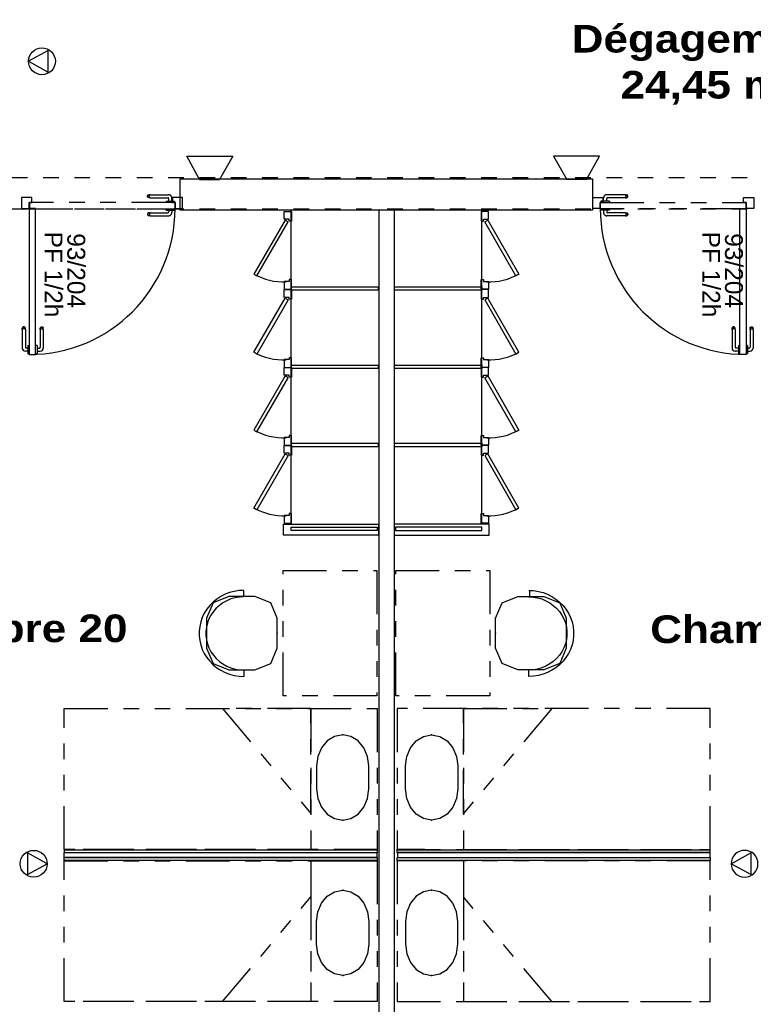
# Model space of a CAD drawing. Header units: millimetres. Extents: x -15 to 127, y -65 to 67.
# Tile 293 of 476: x 32.62 to 37.31, y 23.58 to 29.87. Entities that reach past the tile are written whole.
import ezdxf

# ---------------------------------------------------------------- set-up
doc = ezdxf.new("R2010")
doc.units = ezdxf.units.MM
doc.header["$MEASUREMENT"] = 0
doc.linetypes.add('PC_DASH_1', pattern=[0.638889, 0.277778, -0.083333, 0.055556, -0.083333, 0.055556, -0.083333])
doc.linetypes.add('PC_DASH_2', pattern=[0.125, 0.055556, -0.069444])
doc.layers.add('Cfa', color=1, linetype='Continuous')
doc.layers.add('structure rdc', color=7, linetype='Continuous')
doc.styles.get("Standard").update_dxf_attribs({"font": 'BKANT.TTF'})

# ---------------------------------------------------------------- blocks, each defined once
blk = doc.blocks.new('ION')
for p, q in [((-0.196, 0.157), (0.004, -0.209)), ((0.205, 0.157), (-0.196, 0.157)), ((0.004, -0.209), (0.205, 0.157))]:
    blk.add_line(p, q)
blk.add_circle((0.004, 0.041), 0.25)
blk = doc.blocks.new('INDIC')
for p, q in [((-0.3, 0.15), (0.3, 0.15)), ((-0.132, -0.15), (-0.3, 0.15)), ((0.3, 0.15), (0.127, -0.15)), ((-0.132, -0.15), (0.127, -0.15))]:
    blk.add_line(p, q)
blk = doc.blocks.new('PD_8924')
at = {"layer": 'structure rdc', "color": 0}
for p, q in [((32.6598, -18.4063), (32.6586, -18.4095)), ((32.6586, -18.4117), (32.6586, -18.4095)), ((32.6586, -18.4179), (32.6586, -18.4117)), ((32.6586, -18.4179), (32.6586, -18.5369)), ((32.662, -18.4036), (32.6598, -18.4063)), ((32.662, -18.4064), (32.6598, -18.4088)), ((32.662, -18.4148), (32.6598, -18.4162)), ((32.665, -18.4019), (32.662, -18.4036)), ((32.665, -18.4049), (32.662, -18.4064)), ((32.665, -18.4139), (32.662, -18.4148)), ((32.6685, -18.4013), (32.665, -18.4019)), ((32.6685, -18.4043), (32.665, -18.4049)), ((32.6685, -18.4136), (32.665, -18.4139)), ((32.6719, -18.4019), (32.6685, -18.4013)), ((32.6719, -18.4049), (32.6685, -18.4043)), ((32.6719, -18.4139), (32.6685, -18.4136)), ((32.6749, -18.4036), (32.6719, -18.4019)), ((32.6749, -18.4064), (32.6719, -18.4049)), ((32.6749, -18.4148), (32.6719, -18.4139)), ((32.6771, -18.4063), (32.6749, -18.4036)), ((32.6771, -18.4088), (32.6749, -18.4064)), ((32.6771, -18.4162), (32.6749, -18.4148)), ((32.6783, -18.4095), (32.6771, -18.4063)), ((32.6783, -18.4117), (32.6783, -18.4095)), ((32.6783, -18.4179), (32.6783, -18.4117)), ((32.6783, -18.4179), (32.6783, -18.5322)), ((32.6938, -18.5372), (32.6833, -18.5372)), ((32.6938, -18.52), (32.6938, -18.5216)), ((32.6938, -18.52), (32.6939, -18.52)), ((32.6938, -18.5216), (32.6938, -18.5263)), ((32.6938, -18.5263), (32.6938, -18.5335)), ((32.6938, -18.5335), (32.6938, -18.5423)), ((32.6938, -18.5423), (32.6938, -18.5517)), ((32.6939, -18.52), (32.7037, -18.52)), ((32.7037, -18.52), (32.7038, -18.52)), ((32.6938, -18.5569), (32.6786, -18.5569)), ((32.6938, -18.5517), (32.6938, -18.5606)), ((32.6938, -18.5606), (32.6938, -18.5677)), ((32.6938, -18.5677), (32.6938, -18.5724)), ((32.6938, -18.5724), (32.6938, -18.5741)), ((32.6938, -18.5741), (32.6939, -18.5741)), ((32.6939, -18.5741), (32.7037, -18.5741)), ((32.7037, -18.5741), (32.7038, -18.5741))]:
    blk.add_line(p, q, dxfattribs=at)
for centre, radius in [((32.6786, -18.5369), 0.02), ((32.6833, -18.5322), 0.00501)]:
    blk.add_arc(centre, radius, 180, 270, dxfattribs=at)
blk = doc.blocks.new('PD_8925')
at = {"layer": 'structure rdc', "color": 0}
for p, q in [((32.7735, -18.4095), (32.7747, -18.4063)), ((32.7735, -18.4117), (32.7735, -18.4095)), ((32.7735, -18.4179), (32.7735, -18.4117)), ((32.7735, -18.4179), (32.7735, -18.5322)), ((32.7747, -18.4063), (32.777, -18.4036)), ((32.7747, -18.4088), (32.777, -18.4064)), ((32.7747, -18.4162), (32.777, -18.4148)), ((32.777, -18.4036), (32.78, -18.4019)), ((32.777, -18.4064), (32.78, -18.4049)), ((32.777, -18.4148), (32.78, -18.4139)), ((32.78, -18.4019), (32.7834, -18.4013)), ((32.78, -18.4049), (32.7834, -18.4043)), ((32.78, -18.4139), (32.7834, -18.4136)), ((32.7834, -18.4013), (32.7868, -18.4019)), ((32.7834, -18.4043), (32.7868, -18.4049)), ((32.7834, -18.4136), (32.7868, -18.4139)), ((32.7868, -18.4019), (32.7898, -18.4036)), ((32.7868, -18.4049), (32.7898, -18.4064)), ((32.7868, -18.4139), (32.7898, -18.4148)), ((32.7898, -18.4036), (32.7921, -18.4063)), ((32.7898, -18.4064), (32.7921, -18.4088)), ((32.7898, -18.4148), (32.7921, -18.4162)), ((32.7921, -18.4063), (32.7932, -18.4095)), ((32.7932, -18.4117), (32.7932, -18.4095)), ((32.7932, -18.4179), (32.7932, -18.4117)), ((32.7932, -18.4179), (32.7932, -18.5369)), ((32.743, -18.52), (32.7429, -18.52)), ((32.7528, -18.52), (32.743, -18.52)), ((32.7529, -18.52), (32.7528, -18.52)), ((32.7529, -18.52), (32.7529, -18.5216)), ((32.7529, -18.5216), (32.7529, -18.5263)), ((32.7529, -18.5263), (32.7529, -18.5335)), ((32.7529, -18.5335), (32.7529, -18.5423)), ((32.7529, -18.5372), (32.7685, -18.5372)), ((32.7529, -18.5423), (32.7529, -18.5517)), ((32.743, -18.5741), (32.7429, -18.5741)), ((32.7528, -18.5741), (32.743, -18.5741)), ((32.7529, -18.5741), (32.7528, -18.5741)), ((32.7529, -18.5517), (32.7529, -18.5606)), ((32.7529, -18.5569), (32.7732, -18.5569)), ((32.7529, -18.5606), (32.7529, -18.5677)), ((32.7529, -18.5677), (32.7529, -18.5724)), ((32.7529, -18.5724), (32.7529, -18.5741))]:
    blk.add_line(p, q, dxfattribs=at)
for centre, radius in [((32.7685, -18.5322), 0.00501), ((32.7732, -18.5369), 0.02)]:
    blk.add_arc(centre, radius, 270, 0, dxfattribs=at)
blk = doc.blocks.new('PD_8923')
at = {"layer": 'structure rdc'}
for name in ['PD_8924', 'PD_8925']:
    blk.add_blockref(name, (0, 0), dxfattribs=at)
blk = doc.blocks.new('PD_8928')
at = {"layer": 'structure rdc', "color": 0, "linetype": 'PC_DASH_1'}
for p, q in [((33.5772, -17.6473), (33.5772, -17.6472)), ((33.5772, -17.6571), (33.5772, -17.6473)), ((33.5772, -17.6572), (33.5772, -17.6571)), ((33.5772, -17.6572), (33.5788, -17.6572)), ((33.5788, -17.6572), (33.5835, -17.6572)), ((33.5835, -17.6572), (33.5907, -17.6572)), ((33.5907, -17.6572), (33.5995, -17.6572)), ((33.5944, -17.6572), (33.5944, -17.6677)), ((33.5995, -17.6572), (33.6089, -17.6572)), ((33.6089, -17.6572), (33.6177, -17.6572)), ((33.6141, -17.6572), (33.6141, -17.6724)), ((33.6177, -17.6572), (33.6249, -17.6572)), ((33.6249, -17.6572), (33.6296, -17.6572)), ((33.6296, -17.6572), (33.6313, -17.6572)), ((33.6313, -17.6473), (33.6313, -17.6472)), ((33.6313, -17.6571), (33.6313, -17.6473)), ((33.6313, -17.6572), (33.6313, -17.6571)), ((33.4591, -17.6791), (33.4585, -17.6826)), ((33.4585, -17.6826), (33.4591, -17.686)), ((33.4608, -17.6761), (33.4591, -17.6791)), ((33.4591, -17.686), (33.4608, -17.689)), ((33.4635, -17.6739), (33.4608, -17.6761)), ((33.4608, -17.689), (33.4635, -17.6912)), ((33.462, -17.6791), (33.4615, -17.6826)), ((33.4615, -17.6826), (33.462, -17.686)), ((33.4636, -17.6761), (33.462, -17.6791)), ((33.462, -17.686), (33.4636, -17.689)), ((33.4667, -17.6727), (33.4635, -17.6739)), ((33.4635, -17.6912), (33.4667, -17.6924)), ((33.466, -17.6739), (33.4636, -17.6761)), ((33.4636, -17.689), (33.466, -17.6912)), ((33.4689, -17.6727), (33.4667, -17.6727)), ((33.4689, -17.6924), (33.4667, -17.6924)), ((33.4751, -17.6727), (33.4689, -17.6727)), ((33.4751, -17.6924), (33.4689, -17.6924)), ((33.4711, -17.6791), (33.4708, -17.6826)), ((33.4708, -17.6826), (33.4711, -17.686)), ((33.472, -17.6761), (33.4711, -17.6791)), ((33.4711, -17.686), (33.472, -17.689)), ((33.4734, -17.6739), (33.472, -17.6761)), ((33.472, -17.689), (33.4734, -17.6912)), ((33.4751, -17.6727), (33.5894, -17.6727)), ((33.4751, -17.6924), (33.5941, -17.6924))]:
    blk.add_line(p, q, dxfattribs=at)
for centre, radius in [((33.5894, -17.6677), 0.00501), ((33.5941, -17.6724), 0.02)]:
    blk.add_arc(centre, radius, 270, 0, dxfattribs=at)
blk = doc.blocks.new('PD_8929')
at = {"layer": 'structure rdc', "color": 0, "linetype": 'PC_DASH_1'}
for p, q in [((33.4585, -17.5676), (33.4591, -17.5642)), ((33.4591, -17.5711), (33.4585, -17.5676)), ((33.4591, -17.5642), (33.4608, -17.5612)), ((33.4608, -17.5741), (33.4591, -17.5711)), ((33.4608, -17.5612), (33.4635, -17.559)), ((33.4635, -17.5763), (33.4608, -17.5741)), ((33.4615, -17.5676), (33.462, -17.5642)), ((33.462, -17.5711), (33.4615, -17.5676)), ((33.462, -17.5642), (33.4636, -17.5612)), ((33.4636, -17.5741), (33.462, -17.5711)), ((33.4635, -17.559), (33.4667, -17.5578)), ((33.4667, -17.5775), (33.4635, -17.5763)), ((33.4636, -17.5612), (33.466, -17.559)), ((33.466, -17.5763), (33.4636, -17.5741)), ((33.4689, -17.5578), (33.4667, -17.5578)), ((33.4689, -17.5775), (33.4667, -17.5775)), ((33.4751, -17.5578), (33.4689, -17.5578)), ((33.4751, -17.5775), (33.4689, -17.5775)), ((33.4708, -17.5676), (33.4711, -17.5642)), ((33.4711, -17.5711), (33.4708, -17.5676)), ((33.4711, -17.5642), (33.472, -17.5612)), ((33.472, -17.5741), (33.4711, -17.5711)), ((33.472, -17.5612), (33.4734, -17.559)), ((33.4734, -17.5763), (33.472, -17.5741)), ((33.4751, -17.5578), (33.5941, -17.5578)), ((33.4751, -17.5775), (33.5894, -17.5775)), ((33.5772, -17.5981), (33.5788, -17.5981)), ((33.5772, -17.5981), (33.5772, -17.5982)), ((33.5772, -17.5982), (33.5772, -17.608)), ((33.5788, -17.5981), (33.5835, -17.5981)), ((33.5835, -17.5981), (33.5907, -17.5981)), ((33.5907, -17.5981), (33.5995, -17.5981)), ((33.5944, -17.5981), (33.5944, -17.5825)), ((33.5995, -17.5981), (33.6089, -17.5981)), ((33.6089, -17.5981), (33.6177, -17.5981)), ((33.6141, -17.5981), (33.6141, -17.5778)), ((33.6177, -17.5981), (33.6249, -17.5981)), ((33.6249, -17.5981), (33.6296, -17.5981)), ((33.6296, -17.5981), (33.6313, -17.5981)), ((33.6313, -17.5981), (33.6313, -17.5982)), ((33.6313, -17.5982), (33.6313, -17.608)), ((33.5772, -17.608), (33.5772, -17.6081)), ((33.6313, -17.608), (33.6313, -17.6081))]:
    blk.add_line(p, q, dxfattribs=at)
for centre, radius in [((33.5894, -17.5825), 0.00501), ((33.5941, -17.5778), 0.02)]:
    blk.add_arc(centre, radius, 0, 90, dxfattribs=at)
blk = doc.blocks.new('PD_8927')
at = {"layer": 'structure rdc'}
for name in ['PD_8929', 'PD_8928']:
    blk.add_blockref(name, (0, 0), dxfattribs=at)
blk = doc.blocks.new('PD_8926')
at = {"layer": 'structure rdc', "color": 0, "linetype": 'PC_DASH_1'}
blk.add_lwpolyline([(33.6353, -17.6472), (33.6353, -17.6071), (32.704, -17.6071), (32.704, -17.6472), (33.6353, -17.6472)], dxfattribs=at)
at = {"layer": 'structure rdc'}
blk.add_blockref('PD_8927', (0, 0), dxfattribs=at)
blk = doc.blocks.new('PD_8931')
at = {"layer": 'structure rdc', "color": 0}
for p, q in [((37.3095, -18.4095), (37.3107, -18.4063)), ((37.3095, -18.4117), (37.3095, -18.4095)), ((37.3095, -18.4179), (37.3095, -18.4117)), ((37.3095, -18.4179), (37.3095, -18.5322)), ((37.3107, -18.4063), (37.3129, -18.4036)), ((37.3107, -18.4088), (37.3129, -18.4064)), ((37.3107, -18.4162), (37.3129, -18.4148)), ((37.3129, -18.4036), (37.3159, -18.4019)), ((37.3129, -18.4064), (37.3159, -18.4049)), ((37.3129, -18.4148), (37.3159, -18.4139)), ((37.3159, -18.4019), (37.3193, -18.4013)), ((37.3159, -18.4049), (37.3193, -18.4043)), ((37.3159, -18.4139), (37.3193, -18.4136)), ((37.3193, -18.4013), (37.3228, -18.4019)), ((37.3193, -18.4043), (37.3228, -18.4049)), ((37.3193, -18.4136), (37.3228, -18.4139)), ((37.3228, -18.4019), (37.3258, -18.4036)), ((37.3228, -18.4049), (37.3258, -18.4064)), ((37.3228, -18.4139), (37.3258, -18.4148)), ((37.3258, -18.4036), (37.328, -18.4063)), ((37.3258, -18.4064), (37.328, -18.4088)), ((37.3258, -18.4148), (37.328, -18.4162)), ((37.328, -18.4063), (37.3292, -18.4095)), ((37.3292, -18.4117), (37.3292, -18.4095)), ((37.3292, -18.4179), (37.3292, -18.4117)), ((37.3292, -18.4179), (37.3292, -18.5369)), ((37.2841, -18.52), (37.284, -18.52)), ((37.2939, -18.52), (37.2841, -18.52)), ((37.294, -18.52), (37.2939, -18.52)), ((37.294, -18.52), (37.294, -18.5216)), ((37.294, -18.5216), (37.294, -18.5263)), ((37.294, -18.5263), (37.294, -18.5335)), ((37.294, -18.5335), (37.294, -18.5423)), ((37.294, -18.5372), (37.3045, -18.5372)), ((37.294, -18.5423), (37.294, -18.5517)), ((37.2841, -18.5741), (37.284, -18.5741)), ((37.2939, -18.5741), (37.2841, -18.5741)), ((37.294, -18.5741), (37.2939, -18.5741)), ((37.294, -18.5517), (37.294, -18.5606)), ((37.294, -18.5569), (37.3092, -18.5569)), ((37.294, -18.5606), (37.294, -18.5677)), ((37.294, -18.5677), (37.294, -18.5724)), ((37.294, -18.5724), (37.294, -18.5741))]:
    blk.add_line(p, q, dxfattribs=at)
for centre, radius in [((37.3045, -18.5322), 0.00501), ((37.3092, -18.5369), 0.02)]:
    blk.add_arc(centre, radius, 270, 0, dxfattribs=at)
blk = doc.blocks.new('PD_8932')
at = {"layer": 'structure rdc', "color": 0}
for p, q in [((37.1957, -18.4063), (37.1946, -18.4095)), ((37.1946, -18.4117), (37.1946, -18.4095)), ((37.1946, -18.4179), (37.1946, -18.4117)), ((37.1946, -18.4179), (37.1946, -18.5369)), ((37.198, -18.4036), (37.1957, -18.4063)), ((37.198, -18.4064), (37.1957, -18.4088)), ((37.198, -18.4148), (37.1957, -18.4162)), ((37.201, -18.4019), (37.198, -18.4036)), ((37.201, -18.4049), (37.198, -18.4064)), ((37.201, -18.4139), (37.198, -18.4148)), ((37.2044, -18.4013), (37.201, -18.4019)), ((37.2044, -18.4043), (37.201, -18.4049)), ((37.2044, -18.4136), (37.201, -18.4139)), ((37.2078, -18.4019), (37.2044, -18.4013)), ((37.2078, -18.4049), (37.2044, -18.4043)), ((37.2078, -18.4139), (37.2044, -18.4136)), ((37.2109, -18.4036), (37.2078, -18.4019)), ((37.2109, -18.4064), (37.2078, -18.4049)), ((37.2109, -18.4148), (37.2078, -18.4139)), ((37.2131, -18.4063), (37.2109, -18.4036)), ((37.2131, -18.4088), (37.2109, -18.4064)), ((37.2131, -18.4162), (37.2109, -18.4148)), ((37.2143, -18.4095), (37.2131, -18.4063)), ((37.2143, -18.4117), (37.2143, -18.4095)), ((37.2143, -18.4179), (37.2143, -18.4117)), ((37.2143, -18.4179), (37.2143, -18.5322)), ((37.2349, -18.5372), (37.2193, -18.5372)), ((37.2349, -18.52), (37.2349, -18.5216)), ((37.2349, -18.52), (37.235, -18.52)), ((37.2349, -18.5216), (37.2349, -18.5263)), ((37.2349, -18.5263), (37.2349, -18.5335)), ((37.2349, -18.5335), (37.2349, -18.5423)), ((37.2349, -18.5423), (37.2349, -18.5517)), ((37.235, -18.52), (37.2448, -18.52)), ((37.2448, -18.52), (37.2449, -18.52)), ((37.2349, -18.5569), (37.2146, -18.5569)), ((37.2349, -18.5517), (37.2349, -18.5606)), ((37.2349, -18.5606), (37.2349, -18.5677)), ((37.2349, -18.5677), (37.2349, -18.5724)), ((37.2349, -18.5724), (37.2349, -18.5741)), ((37.2349, -18.5741), (37.235, -18.5741)), ((37.235, -18.5741), (37.2448, -18.5741)), ((37.2448, -18.5741), (37.2449, -18.5741))]:
    blk.add_line(p, q, dxfattribs=at)
for centre, radius in [((37.2146, -18.5369), 0.02), ((37.2193, -18.5322), 0.00501)]:
    blk.add_arc(centre, radius, 180, 270, dxfattribs=at)
blk = doc.blocks.new('PD_8930')
at = {"layer": 'structure rdc'}
for name in ['PD_8932', 'PD_8931']:
    blk.add_blockref(name, (0, 0), dxfattribs=at)
blk = doc.blocks.new('PD_8935')
at = {"layer": 'structure rdc', "color": 0, "linetype": 'PC_DASH_1'}
for p, q in [((36.3565, -17.6473), (36.3565, -17.6472)), ((36.3565, -17.6571), (36.3565, -17.6473)), ((36.3565, -17.6572), (36.3565, -17.6571)), ((36.3582, -17.6572), (36.3565, -17.6572)), ((36.3629, -17.6572), (36.3582, -17.6572)), ((36.3701, -17.6572), (36.3629, -17.6572)), ((36.3789, -17.6572), (36.3701, -17.6572)), ((36.3737, -17.6572), (36.3737, -17.6724)), ((36.3883, -17.6572), (36.3789, -17.6572)), ((36.3971, -17.6572), (36.3883, -17.6572)), ((36.3934, -17.6572), (36.3934, -17.6677)), ((36.4043, -17.6572), (36.3971, -17.6572)), ((36.409, -17.6572), (36.4043, -17.6572)), ((36.4106, -17.6572), (36.409, -17.6572)), ((36.4106, -17.6473), (36.4106, -17.6472)), ((36.4106, -17.6571), (36.4106, -17.6473)), ((36.4106, -17.6572), (36.4106, -17.6571)), ((36.5127, -17.6924), (36.3937, -17.6924)), ((36.5127, -17.6727), (36.3984, -17.6727)), ((36.5127, -17.6727), (36.5189, -17.6727)), ((36.5127, -17.6924), (36.5189, -17.6924)), ((36.5144, -17.6739), (36.5158, -17.6761)), ((36.5158, -17.689), (36.5144, -17.6912)), ((36.5158, -17.6761), (36.5167, -17.6791)), ((36.5167, -17.686), (36.5158, -17.689)), ((36.5167, -17.6791), (36.517, -17.6826)), ((36.517, -17.6826), (36.5167, -17.686)), ((36.5189, -17.6727), (36.5211, -17.6727)), ((36.5189, -17.6924), (36.5211, -17.6924)), ((36.5211, -17.6727), (36.5243, -17.6739)), ((36.5243, -17.6912), (36.5211, -17.6924)), ((36.5218, -17.6739), (36.5242, -17.6761)), ((36.5242, -17.689), (36.5218, -17.6912)), ((36.5242, -17.6761), (36.5258, -17.6791)), ((36.5258, -17.686), (36.5242, -17.689)), ((36.5243, -17.6739), (36.527, -17.6761)), ((36.527, -17.689), (36.5243, -17.6912)), ((36.5258, -17.6791), (36.5263, -17.6826)), ((36.5263, -17.6826), (36.5258, -17.686)), ((36.527, -17.6761), (36.5287, -17.6791)), ((36.5287, -17.686), (36.527, -17.689)), ((36.5287, -17.6791), (36.5293, -17.6826)), ((36.5293, -17.6826), (36.5287, -17.686))]:
    blk.add_line(p, q, dxfattribs=at)
for centre, radius in [((36.3984, -17.6677), 0.00501), ((36.3937, -17.6724), 0.02)]:
    blk.add_arc(centre, radius, 180, 270, dxfattribs=at)
blk = doc.blocks.new('PD_8936')
at = {"layer": 'structure rdc', "color": 0, "linetype": 'PC_DASH_1'}
for p, q in [((36.3582, -17.5981), (36.3565, -17.5981)), ((36.3565, -17.5981), (36.3565, -17.5982)), ((36.3565, -17.5982), (36.3565, -17.608)), ((36.3629, -17.5981), (36.3582, -17.5981)), ((36.3701, -17.5981), (36.3629, -17.5981)), ((36.3789, -17.5981), (36.3701, -17.5981)), ((36.3737, -17.5981), (36.3737, -17.5778)), ((36.3883, -17.5981), (36.3789, -17.5981)), ((36.3971, -17.5981), (36.3883, -17.5981)), ((36.3934, -17.5981), (36.3934, -17.5825)), ((36.5127, -17.5578), (36.3937, -17.5578)), ((36.4043, -17.5981), (36.3971, -17.5981)), ((36.5127, -17.5775), (36.3984, -17.5775)), ((36.409, -17.5981), (36.4043, -17.5981)), ((36.4106, -17.5981), (36.409, -17.5981)), ((36.4106, -17.5981), (36.4106, -17.5982)), ((36.4106, -17.5982), (36.4106, -17.608)), ((36.5127, -17.5578), (36.5189, -17.5578)), ((36.5127, -17.5775), (36.5189, -17.5775)), ((36.5158, -17.5612), (36.5144, -17.559)), ((36.5144, -17.5763), (36.5158, -17.5741)), ((36.5167, -17.5642), (36.5158, -17.5612)), ((36.5158, -17.5741), (36.5167, -17.5711)), ((36.517, -17.5676), (36.5167, -17.5642)), ((36.5167, -17.5711), (36.517, -17.5676)), ((36.5189, -17.5578), (36.5211, -17.5578)), ((36.5189, -17.5775), (36.5211, -17.5775)), ((36.5243, -17.559), (36.5211, -17.5578)), ((36.5211, -17.5775), (36.5243, -17.5763)), ((36.5242, -17.5612), (36.5218, -17.559)), ((36.5218, -17.5763), (36.5242, -17.5741)), ((36.5258, -17.5642), (36.5242, -17.5612)), ((36.5242, -17.5741), (36.5258, -17.5711)), ((36.527, -17.5612), (36.5243, -17.559)), ((36.5243, -17.5763), (36.527, -17.5741)), ((36.5263, -17.5676), (36.5258, -17.5642)), ((36.5258, -17.5711), (36.5263, -17.5676)), ((36.5287, -17.5642), (36.527, -17.5612)), ((36.527, -17.5741), (36.5287, -17.5711)), ((36.5293, -17.5676), (36.5287, -17.5642)), ((36.5287, -17.5711), (36.5293, -17.5676)), ((36.3565, -17.608), (36.3565, -17.6081)), ((36.4106, -17.608), (36.4106, -17.6081))]:
    blk.add_line(p, q, dxfattribs=at)
for centre, radius in [((36.3937, -17.5778), 0.02), ((36.3984, -17.5825), 0.00501)]:
    blk.add_arc(centre, radius, 90, 180, dxfattribs=at)
blk = doc.blocks.new('PD_8934')
at = {"layer": 'structure rdc'}
for name in ['PD_8936', 'PD_8935']:
    blk.add_blockref(name, (0, 0), dxfattribs=at)
blk = doc.blocks.new('PD_8933')
at = {"layer": 'structure rdc', "color": 0, "linetype": 'PC_DASH_1'}
blk.add_lwpolyline([(36.3525, -17.6472), (36.3525, -17.6071), (37.2838, -17.6071), (37.2838, -17.6472), (36.3525, -17.6472)], dxfattribs=at)
at = {"layer": 'structure rdc'}
blk.add_blockref('PD_8934', (0, 0), dxfattribs=at)
blk = doc.blocks.new('PD_9047')
at = {"layer": 'structure rdc', "color": 0, "linetype": 'PC_DASH_1'}
blk.add_lwpolyline([(34.5388, -22.3445), (34.5388, -22.198), (34.547, -22.1365), (34.5708, -22.0811), (34.6079, -22.0371), (34.6546, -22.0089), (34.7064, -21.9991), (34.7582, -22.0089), (34.805, -22.0371), (34.8421, -22.0811), (34.8659, -22.1365), (34.8741, -22.198), (34.8741, -22.3445), (34.8659, -22.4059), (34.8421, -22.4613), (34.805, -22.5053), (34.7582, -22.5336), (34.7064, -22.5433), (34.6546, -22.5336), (34.6079, -22.5053), (34.5708, -22.4613), (34.547, -22.4059), (34.5388, -22.3445)], dxfattribs=at)
at = {"layer": 'structure rdc', "color": 0}
for p in [(34.7064, -21.9991), (34.7064, -22.5433)]:
    blk.add_point(p, dxfattribs=at)
blk = doc.blocks.new('PD_9048')
at = {"layer": 'structure rdc', "color": 0, "linetype": 'PC_DASH_1'}
blk.add_lwpolyline([(34.5388, -21.2058), (34.5388, -21.3523), (34.547, -21.4137), (34.5708, -21.4692), (34.6079, -21.5132), (34.6546, -21.5414), (34.7064, -21.5511), (34.7582, -21.5414), (34.805, -21.5132), (34.8421, -21.4692), (34.8659, -21.4137), (34.8741, -21.3523), (34.8741, -21.2058), (34.8659, -21.1443), (34.8421, -21.0889), (34.805, -21.0449), (34.7582, -21.0167), (34.7064, -21.0069), (34.6546, -21.0167), (34.6079, -21.0449), (34.5708, -21.0889), (34.547, -21.1443), (34.5388, -21.2058)], dxfattribs=at)
at = {"layer": 'structure rdc', "color": 0}
for p in [(34.7064, -21.0069), (34.7064, -21.5511)]:
    blk.add_point(p, dxfattribs=at)
blk = doc.blocks.new('PD_9058')
at = {"layer": 'structure rdc', "color": 0, "linetype": 'PC_DASH_1'}
blk.add_lwpolyline([(35.4423, -22.3445), (35.4423, -22.198), (35.4341, -22.1365), (35.4103, -22.0811), (35.3732, -22.0371), (35.3264, -22.0089), (35.2746, -21.9991), (35.2229, -22.0089), (35.1761, -22.0371), (35.139, -22.0811), (35.1152, -22.1365), (35.107, -22.198), (35.107, -22.3445), (35.1152, -22.4059), (35.139, -22.4613), (35.1761, -22.5053), (35.2229, -22.5336), (35.2746, -22.5433), (35.3264, -22.5336), (35.3732, -22.5053), (35.4103, -22.4613), (35.4341, -22.4059), (35.4423, -22.3445)], dxfattribs=at)
at = {"layer": 'structure rdc', "color": 0}
for p in [(35.2746, -21.9991), (35.2746, -22.5433)]:
    blk.add_point(p, dxfattribs=at)
blk = doc.blocks.new('PD_9059')
at = {"layer": 'structure rdc', "color": 0, "linetype": 'PC_DASH_1'}
blk.add_lwpolyline([(35.4423, -21.2058), (35.4423, -21.3523), (35.4341, -21.4137), (35.4103, -21.4692), (35.3732, -21.5132), (35.3264, -21.5414), (35.2746, -21.5511), (35.2229, -21.5414), (35.1761, -21.5132), (35.139, -21.4692), (35.1152, -21.4137), (35.107, -21.3523), (35.107, -21.2058), (35.1152, -21.1443), (35.139, -21.0889), (35.1761, -21.0449), (35.2229, -21.0167), (35.2746, -21.0069), (35.3264, -21.0167), (35.3732, -21.0449), (35.4103, -21.0889), (35.4341, -21.1443), (35.4423, -21.2058)], dxfattribs=at)
at = {"layer": 'structure rdc', "color": 0}
for p in [(35.2746, -21.0069), (35.2746, -21.5511)]:
    blk.add_point(p, dxfattribs=at)

msp = doc.modelspace()

# ---------------------------------------------------------------- linework, layer by layer
at = {"layer": 'structure rdc', "color": 0, "linetype": 'PC_DASH_2'}
for p, q in [((12.5705, 28.8564), (41.747, 28.8564)), ((12.5705, 28.6564), (41.748, 28.6564))]:
    msp.add_line(p, q, dxfattribs=at)
at = {"layer": 'structure rdc', "color": 0}
for p, q in [((34.3553, 26.644), (34.3553, 28.65)), ((35.5739, 26.644), (35.5739, 28.65))]:
    msp.add_line(p, q, dxfattribs=at)
at = {"layer": 'structure rdc', "color": 0, "linetype": 'PC_DASH_1'}
for p, q in [((34.0509, 26.22), (34.0509, 26.181)), ((35.8783, 26.22), (35.8783, 26.181)), ((34.0552, 25.6713), (34.0552, 25.7124)), ((35.874, 25.6713), (35.874, 25.7124)), ((34.7296, 24.5658), (34.9061, 24.5658)), ((35.2096, 24.5658), (35.0331, 24.5658)), ((34.7296, 24.4945), (34.9061, 24.4945)), ((35.2096, 24.4945), (35.0331, 24.4945))]:
    msp.add_line(p, q, dxfattribs=at)
at = {"layer": 'structure rdc', "color": 0}
for points in [[(33.6475, 28.6495), (33.6475, 28.8495), (36.2809, 28.8495), (36.2809, 28.6495), (33.6475, 28.6495)], [(32.6829, 28.6985), (32.6988, 28.6985), (32.6988, 28.7306), (32.6328, 28.7306), (32.6328, 28.6585), (32.6829, 28.6585), (32.6829, 28.6985)], [(33.6627, 28.7306), (33.5983, 28.7306), (33.5983, 28.6985), (33.6142, 28.6985), (33.6142, 28.6585), (33.6627, 28.6585), (33.6627, 28.7306)], [(36.2832, 28.7306), (36.3476, 28.7306), (36.3476, 28.6985), (36.3317, 28.6985), (36.3317, 28.6585), (36.2832, 28.6585), (36.2832, 28.7306)], [(37.263, 28.6985), (37.2471, 28.6985), (37.2471, 28.7306), (37.3131, 28.7306), (37.3131, 28.6585), (37.263, 28.6585), (37.263, 28.6985)], [(32.6829, 27.7272), (32.723, 27.7272), (32.723, 28.6585), (32.6829, 28.6585), (32.6829, 27.7272)], [(34.3118, 28.6399), (34.3588, 28.6399), (34.3588, 28.5782), (34.3439, 28.5782), (34.3439, 28.5905), (34.3118, 28.5905), (34.3118, 28.6399)], [(34.9159, 22.3993), (35.0159, 22.3993), (35.0159, 28.6495), (34.9159, 28.6495), (34.9159, 22.3993)], [(35.6174, 28.6399), (35.5704, 28.6399), (35.5704, 28.5782), (35.5853, 28.5782), (35.5853, 28.5905), (35.6174, 28.5905), (35.6174, 28.6399)], [(37.263, 27.7272), (37.2229, 27.7272), (37.2229, 28.6585), (37.263, 28.6585), (37.263, 27.7272)], [(34.1363, 28.2285), (34.3363, 28.5749), (34.3172, 28.5859), (34.1172, 28.2395), (34.1363, 28.2285)], [(35.7929, 28.2285), (35.5929, 28.5749), (35.612, 28.5859), (35.812, 28.2395), (35.7929, 28.2285)], [(34.3118, 28.1435), (34.3588, 28.1435), (34.3588, 28.2052), (34.3439, 28.2052), (34.3439, 28.193), (34.3118, 28.193), (34.3118, 28.1435)], [(35.6174, 28.1435), (35.5704, 28.1435), (35.5704, 28.2052), (35.5853, 28.2052), (35.5853, 28.193), (35.6174, 28.193), (35.6174, 28.1435)], [(34.3118, 28.1415), (34.3588, 28.1415), (34.3588, 28.0798), (34.3439, 28.0798), (34.3439, 28.092), (34.3118, 28.092), (34.3118, 28.1415)], [(34.3553, 28.138), (34.3553, 28.16), (34.9117, 28.16), (34.9117, 28.138), (34.3553, 28.138)], [(35.0175, 28.138), (35.0175, 28.16), (35.5739, 28.16), (35.5739, 28.138), (35.0175, 28.138)], [(35.6174, 28.1415), (35.5704, 28.1415), (35.5704, 28.0798), (35.5853, 28.0798), (35.5853, 28.092), (35.6174, 28.092), (35.6174, 28.1415)], [(34.1172, 27.7411), (34.3172, 28.0875), (34.3363, 28.0765), (34.1363, 27.7301), (34.1172, 27.7411)], [(35.812, 27.7411), (35.612, 28.0875), (35.5929, 28.0765), (35.7929, 27.7301), (35.812, 27.7411)], [(34.3118, 27.6451), (34.3588, 27.6451), (34.3588, 27.7068), (34.3439, 27.7068), (34.3439, 27.6945), (34.3118, 27.6945), (34.3118, 27.6451)], [(35.6174, 27.6451), (35.5704, 27.6451), (35.5704, 27.7068), (35.5853, 27.7068), (35.5853, 27.6945), (35.6174, 27.6945), (35.6174, 27.6451)], [(34.3118, 27.6439), (34.3588, 27.6439), (34.3588, 27.5823), (34.3439, 27.5823), (34.3439, 27.5945), (34.3118, 27.5945), (34.3118, 27.6439)], [(34.3553, 27.638), (34.3553, 27.66), (34.9117, 27.66), (34.9117, 27.638), (34.3553, 27.638)], [(35.0175, 27.638), (35.0175, 27.66), (35.5739, 27.66), (35.5739, 27.638), (35.0175, 27.638)], [(35.6174, 27.6439), (35.5704, 27.6439), (35.5704, 27.5823), (35.5853, 27.5823), (35.5853, 27.5945), (35.6174, 27.5945), (35.6174, 27.6439)], [(34.1363, 27.2325), (34.3363, 27.5789), (34.3172, 27.5899), (34.1172, 27.2435), (34.1363, 27.2325)], [(35.7929, 27.2325), (35.5929, 27.5789), (35.612, 27.5899), (35.812, 27.2435), (35.7929, 27.2325)], [(34.3118, 27.1475), (34.3588, 27.1475), (34.3588, 27.2092), (34.3439, 27.2092), (34.3439, 27.197), (34.3118, 27.197), (34.3118, 27.1475)], [(35.6174, 27.1475), (35.5704, 27.1475), (35.5704, 27.2092), (35.5853, 27.2092), (35.5853, 27.197), (35.6174, 27.197), (35.6174, 27.1475)], [(34.3118, 27.1465), (34.3588, 27.1465), (34.3588, 27.0848), (34.3439, 27.0848), (34.3439, 27.097), (34.3118, 27.097), (34.3118, 27.1465)], [(34.3553, 27.138), (34.3553, 27.16), (34.9117, 27.16), (34.9117, 27.138), (34.3553, 27.138)], [(35.0175, 27.138), (35.0175, 27.16), (35.5739, 27.16), (35.5739, 27.138), (35.0175, 27.138)], [(35.6174, 27.1465), (35.5704, 27.1465), (35.5704, 27.0848), (35.5853, 27.0848), (35.5853, 27.097), (35.6174, 27.097), (35.6174, 27.1465)], [(34.1172, 26.7461), (34.3172, 27.0925), (34.3363, 27.0815), (34.1363, 26.7351), (34.1172, 26.7461)], [(35.812, 26.7461), (35.612, 27.0925), (35.5929, 27.0815), (35.7929, 26.7351), (35.812, 26.7461)], [(34.3118, 26.6501), (34.3588, 26.6501), (34.3588, 26.7118), (34.3439, 26.7118), (34.3439, 26.6996), (34.3118, 26.6996), (34.3118, 26.6501)], [(35.6174, 26.6501), (35.5704, 26.6501), (35.5704, 26.7118), (35.5853, 26.7118), (35.5853, 26.6996), (35.6174, 26.6996), (35.6174, 26.6501)], [(34.9145, 26.574), (34.3077, 26.574), (34.3077, 26.644), (34.9145, 26.644), (34.9145, 26.574)], [(34.9053, 26.6032), (34.3553, 26.6032), (34.3553, 26.6252), (34.9053, 26.6252), (34.9053, 26.6032)], [(35.0147, 26.574), (35.6215, 26.574), (35.6215, 26.644), (35.0147, 26.644), (35.0147, 26.574)], [(35.0239, 26.6032), (35.5739, 26.6032), (35.5739, 26.6252), (35.0239, 26.6252), (35.0239, 26.6032)], [(34.9037, 24.546), (34.9037, 24.516), (32.9048, 24.516), (32.9048, 24.546), (34.9037, 24.546)], [(34.9048, 24.5635), (34.9048, 24.5445), (32.9068, 24.5445), (32.9068, 24.5635), (34.9048, 24.5635)], [(37.0324, 24.5635), (37.0324, 24.5445), (35.0344, 24.5445), (35.0344, 24.5635), (37.0324, 24.5635)], [(35.0355, 24.546), (35.0355, 24.516), (37.0344, 24.516), (37.0344, 24.546), (35.0355, 24.546)], [(34.9048, 24.5146), (34.9048, 24.4956), (32.9048, 24.4956), (32.9048, 24.5146), (34.9048, 24.5146)], [(37.0344, 24.5146), (37.0344, 24.4956), (35.0344, 24.4956), (35.0344, 24.5146), (37.0344, 24.5146)]]:
    msp.add_lwpolyline(points, dxfattribs=at)
at = {"layer": 'structure rdc', "color": 0, "linetype": 'PC_DASH_1'}
for points in [[(34.3042, 25.547), (34.3042, 26.347), (34.9042, 26.347), (34.9042, 25.547), (34.3042, 25.547)], [(35.025, 25.547), (35.025, 26.347), (35.625, 26.347), (35.625, 25.547), (35.025, 25.547)], [(34.0545, 26.221), (34.0235, 26.2194), (33.9928, 26.2146), (33.9629, 26.2066), (33.9341, 26.1956), (33.9066, 26.1817), (33.8809, 26.165), (33.8573, 26.1457), (33.8359, 26.1241), (33.8171, 26.1004), (33.8011, 26.0749), (33.7881, 26.0478), (33.7781, 26.0196), (33.7715, 25.9905), (33.7681, 25.9609), (33.7681, 25.9312), (33.7715, 25.9016), (33.7781, 25.8725), (33.7881, 25.8443), (33.8011, 25.8172), (33.8171, 25.7917), (33.8359, 25.768), (33.8573, 25.7464), (33.8809, 25.7271), (33.9066, 25.7104), (33.9341, 25.6965), (33.9629, 25.6854), (33.9928, 25.6775), (34.0235, 25.6727), (34.0545, 25.6711)], [(35.8747, 26.221), (35.9057, 26.2194), (35.9364, 26.2146), (35.9663, 26.2066), (35.9951, 26.1956), (36.0226, 26.1817), (36.0483, 26.165), (36.0719, 26.1457), (36.0933, 26.1241), (36.1121, 26.1004), (36.1281, 26.0749), (36.1411, 26.0478), (36.1511, 26.0196), (36.1577, 25.9905), (36.1611, 25.9609), (36.1611, 25.9312), (36.1577, 25.9016), (36.1511, 25.8725), (36.1411, 25.8443), (36.1281, 25.8172), (36.1121, 25.7917), (36.0933, 25.768), (36.0719, 25.7464), (36.0483, 25.7271), (36.0226, 25.7104), (35.9951, 25.6965), (35.9663, 25.6854), (35.9364, 25.6775), (35.9057, 25.6727), (35.8747, 25.6711)], [(34.0544, 26.1799), (34.0261, 26.1783), (33.9982, 26.1736), (33.971, 26.1658), (33.945, 26.155), (33.9204, 26.1414), (33.8977, 26.1252), (33.877, 26.1065), (33.8588, 26.0857), (33.8432, 26.063), (33.8305, 26.0387), (33.8208, 26.0131), (33.8143, 25.9867), (33.811, 25.9597), (33.811, 25.9325), (33.8143, 25.9055), (33.8208, 25.879), (33.8305, 25.8534), (33.8432, 25.8291), (33.8588, 25.8064), (33.877, 25.7856), (33.8977, 25.7669), (33.9204, 25.7507), (33.945, 25.7371), (33.971, 25.7263), (33.9982, 25.7185), (34.0261, 25.7138), (34.0544, 25.7122)], [(33.8147, 26.0435), (33.8147, 25.8508), (33.8567, 25.7536), (33.9581, 25.7133), (34.1243, 25.7133), (34.2257, 25.7536), (34.2677, 25.8508), (34.2677, 26.0435), (34.2257, 26.1408), (34.1243, 26.181), (33.9581, 26.181), (33.8567, 26.1408), (33.8147, 26.0435)], [(36.1145, 26.0435), (36.1145, 25.8508), (36.0725, 25.7536), (35.9711, 25.7133), (35.8049, 25.7133), (35.7035, 25.7536), (35.6615, 25.8508), (35.6615, 26.0435), (35.7035, 26.1408), (35.8049, 26.181), (35.9711, 26.181), (36.0725, 26.1408), (36.1145, 26.0435)], [(35.8748, 26.1799), (35.9031, 26.1783), (35.931, 26.1736), (35.9582, 26.1658), (35.9842, 26.155), (36.0088, 26.1414), (36.0315, 26.1252), (36.0522, 26.1065), (36.0704, 26.0857), (36.086, 26.063), (36.0987, 26.0387), (36.1084, 26.0131), (36.1149, 25.9867), (36.1182, 25.9597), (36.1182, 25.9325), (36.1149, 25.9055), (36.1084, 25.879), (36.0987, 25.8534), (36.086, 25.8291), (36.0704, 25.8064), (36.0522, 25.7856), (36.0315, 25.7669), (36.0088, 25.7507), (35.9842, 25.7371), (35.9582, 25.7263), (35.931, 25.7185), (35.9031, 25.7138), (35.8748, 25.7122)], [(34.9061, 25.4658), (34.9061, 24.5658), (32.9061, 24.5658), (32.9061, 25.4658), (34.9061, 25.4658)], [(34.4826, 25.4658), (34.4826, 24.5658), (32.9061, 24.5658), (32.9061, 25.4658), (34.4826, 25.4658)], [(34.4826, 24.796), (34.4826, 25.4658), (33.9179, 25.4658), (34.4826, 24.796)], [(35.0331, 25.4658), (35.0331, 24.5658), (37.0331, 24.5658), (37.0331, 25.4658), (35.0331, 25.4658)], [(35.4566, 25.4658), (35.4566, 24.5658), (37.0331, 24.5658), (37.0331, 25.4658), (35.4566, 25.4658)], [(35.4566, 24.796), (35.4566, 25.4658), (36.0213, 25.4658), (35.4566, 24.796)], [(34.9061, 24.4945), (34.9061, 23.5945), (32.9061, 23.5945), (32.9061, 24.4945), (34.9061, 24.4945)], [(34.4826, 24.4945), (34.4826, 23.5945), (32.9061, 23.5945), (32.9061, 24.4945), (34.4826, 24.4945)], [(35.0331, 24.4945), (35.0331, 23.5945), (37.0331, 23.5945), (37.0331, 24.4945), (35.0331, 24.4945)], [(35.4566, 24.4945), (35.4566, 23.5945), (37.0331, 23.5945), (37.0331, 24.4945), (35.4566, 24.4945)], [(34.4826, 24.2643), (34.4826, 23.5945), (33.9179, 23.5945), (34.4826, 24.2643)], [(35.4566, 24.2643), (35.4566, 23.5945), (36.0213, 23.5945), (35.4566, 24.2643)]]:
    msp.add_lwpolyline(points, dxfattribs=at)
at = {"layer": 'structure rdc', "color": 0}
for centre, radius, start, end in [((32.6829, 28.6585), 0.9313, 270, 0), ((37.263, 28.6585), 0.9313, 180, 270), ((34.3118, 28.5905), 0.4, 240.9878, 271.67988), ((35.6174, 28.5905), 0.4, 268.32012, 299.0122), ((34.3118, 28.092), 0.4, 240.9878, 271.67988), ((35.6174, 28.092), 0.4, 268.32012, 299.0122), ((34.3118, 27.5945), 0.4, 240.9878, 271.67988), ((35.6174, 27.5945), 0.4, 268.32012, 299.0122), ((34.3118, 27.097), 0.4, 240.9878, 271.67988), ((35.6174, 27.097), 0.4, 268.32012, 299.0122)]:
    msp.add_arc(centre, radius, start, end, dxfattribs=at)
for p in [(34.2677, 25.9472), (35.6615, 25.9472), (34.9061, 24.5658), (35.0331, 24.5658), (34.9061, 24.4945), (35.0331, 24.4945)]:
    msp.add_point(p, dxfattribs=at)

# ---------------------------------------------------------------- block references
at = {"layer": 'Cfa', "yscale": 0.342999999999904, "zscale": 0.343}
for p, xscale, rotation in [((32.7493, 29.6011), 0.342999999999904, 270), ((32.7247, 24.4735), 0.342999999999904, 90), ((37.2395, 24.4735), -0.342999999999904, 270)]:
    msp.add_blockref('ION', p, dxfattribs=dict(at, xscale=xscale, rotation=rotation))
at = {"layer": 'Cfa', "yscale": 0.4899999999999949, "zscale": 0.49}
for p, xscale in [((33.8358, 28.919), 0.4900000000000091), ((36.179, 28.919), -0.4900000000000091)]:
    msp.add_blockref('INDIC', p, dxfattribs=dict(at, xscale=xscale))
at = {"layer": 'structure rdc'}
for name in ['PD_8926', 'PD_8933', 'PD_8923', 'PD_8930', 'PD_9048', 'PD_9059', 'PD_9047', 'PD_9058']:
    msp.add_blockref(name, (-0.0209, 46.3053), dxfattribs=at)

# ---------------------------------------------------------------- texts
at = {"layer": 'structure rdc', "color": 0, "char_height": 0.176205, "attachment_point": 1}
for s, insert, width in [('{\\fArial Black|b0|i0|c0|p34;Dégagement \\P    24,45 m2\\H1.458X; }', (36.1483, 29.8316), 1.781528), ('{\\fArial Black|b0|i0|c0|p34;Chambre 20}', (31.6975, 26.0666), 1.622778), ('{\\fArial Black|b0|i0|c0|p34;Chambre  21}', (36.6504, 26.061), 1.693333)]:
    msp.add_mtext(s, dxfattribs=dict(at, insert=insert, width=width))
at = {"layer": 'structure rdc', "color": 0, "char_height": 0.114102, "attachment_point": 1, "rotation": 270}
for s, insert, width in [('{\\fArial|b0|i0|c0|p34;\\W0.98;PF 1/2h}', (32.8945, 28.5116), 0.564444), ('{\\fArial|b0|i0|c0|p34;\\W0.98;93/204}', (33.04, 28.5013), 0.493889), ('{\\fArial|b0|i0|c0|p34;\\W0.98;PF 1/2h}', (37.0973, 28.5116), 0.564444), ('{\\fArial|b0|i0|c0|p34;\\W0.98;93/204}', (37.2428, 28.5013), 0.493889)]:
    msp.add_mtext(s, dxfattribs=dict(at, insert=insert, width=width))

doc.saveas('drawing.dxf')
